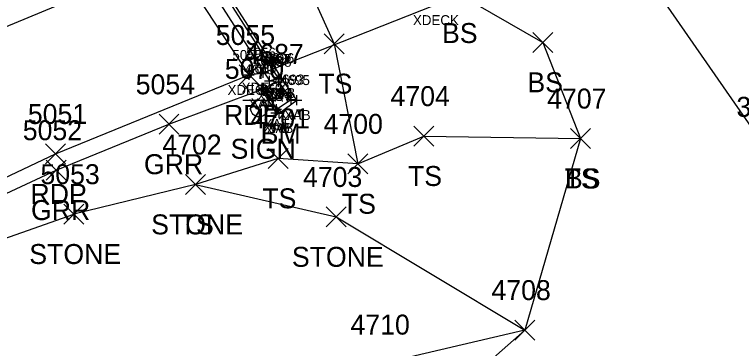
# Model space of a CAD drawing. Extents: x 1505656 to 1508446, y 700805 to 703031.
# Drawn here: x 1506411.5 to 1506484.4, y 701736.4 to 701769.8 of the extents above; entities that cross this region are included whole.
import ezdxf

# ---------------------------------------------------------------- set-up
doc = ezdxf.new("R2010")
doc.units = 0
for name, color, linetype in [('B_A', 7, 'Continuous'), ('B_I', 7, 'Continuous'), ('B_TIC', 7, 'Continuous'), ('BELB', 7, 'Continuous'), ('BSE', 7, 'Continuous'), ('BSUBM', 7, 'Continuous'), ('C_A', 7, 'Continuous'), ('C_I', 7, 'Continuous'), ('CPBM', 7, 'Continuous'), ('L_A', 7, 'Continuous'), ('L_I', 7, 'Continuous'), ('L_TIC', 7, 'Continuous'), ('LASF', 7, 'Continuous'), ('LELB', 7, 'Continuous'), ('P_A', 7, 'Continuous'), ('P_I', 7, 'Continuous'), ('P_TIC', 7, 'Continuous'), ('PET', 7, 'Continuous'), ('PRC', 7, 'Continuous'), ('R_A', 7, 'Continuous'), ('R_I', 7, 'Continuous'), ('R_TIC', 7, 'Continuous'), ('RGR', 7, 'Continuous'), ('S_A', 7, 'Continuous'), ('S_I', 7, 'Continuous'), ('SSGN', 7, 'Continuous')]:
    doc.layers.add(name, color=color, linetype=linetype)

msp = doc.modelspace()

# ---------------------------------------------------------------- linework, layer by layer
at = {"layer": 'B_TIC'}
for p, q in [((1506436.462, 701764.022), (1506436.538, 701764.022)), ((1506435.046, 701763.8), (1506435.121, 701763.8)), ((1506437.091, 701763.195), (1506437.166, 701763.195)), ((1506437.091, 701763.195), (1506437.166, 701763.195)), ((1506437.986, 701763.119), (1506438.061, 701763.119)), ((1506437.986, 701763.119), (1506438.061, 701763.119)), ((1506438.001, 701763.413), (1506438.076, 701763.413)), ((1506438.29, 701763.479), (1506438.366, 701763.479)), ((1506438.29, 701763.479), (1506438.366, 701763.479)), ((1506436.496, 701762.473), (1506436.571, 701762.473)), ((1506436.283, 701762.354), (1506436.358, 701762.354)), ((1506439.263, 701761.34), (1506439.338, 701761.34)), ((1506439.263, 701761.34), (1506439.338, 701761.34)), ((1506439.827, 701761.285), (1506439.903, 701761.285)), ((1506437.795, 701760.382), (1506437.871, 701760.382)), ((1506437.739, 701760.014), (1506437.814, 701760.014)), ((1506438.082, 701759.972), (1506438.158, 701759.972))]:
    msp.add_line(p, q, dxfattribs=at)
for points in [[(1506435.042, 701763.3), (1506435.042, 701764.3)], [(1506435.959, 701764.022), (1506436.959, 701764.022)], [(1506436.459, 701763.522), (1506436.459, 701764.522)], [(1506437.997, 701762.913), (1506437.997, 701763.913)], [(1506438.287, 701762.979), (1506438.287, 701763.979)], [(1506438.287, 701762.979), (1506438.287, 701763.979)], [(1506434.542, 701763.8), (1506435.542, 701763.8)], [(1506436.587, 701763.195), (1506437.587, 701763.195)], [(1506436.587, 701763.195), (1506437.587, 701763.195)], [(1506437.087, 701762.695), (1506437.087, 701763.695)], [(1506437.087, 701762.695), (1506437.087, 701763.695)], [(1506437.482, 701763.119), (1506438.482, 701763.119)], [(1506437.482, 701763.119), (1506438.482, 701763.119)], [(1506437.497, 701763.413), (1506438.497, 701763.413)], [(1506437.787, 701763.479), (1506438.787, 701763.479)], [(1506437.787, 701763.479), (1506438.787, 701763.479)], [(1506437.982, 701762.619), (1506437.982, 701763.619)], [(1506437.982, 701762.619), (1506437.982, 701763.619)], [(1506435.993, 701762.473), (1506436.993, 701762.473)], [(1506436.279, 701761.854), (1506436.279, 701762.854)], [(1506436.493, 701761.973), (1506436.493, 701762.973)], [(1506435.779, 701762.354), (1506436.779, 701762.354)], [(1506439.259, 701760.84), (1506439.259, 701761.84)], [(1506439.259, 701760.84), (1506439.259, 701761.84)], [(1506439.824, 701760.785), (1506439.824, 701761.785)], [(1506438.759, 701761.34), (1506439.759, 701761.34)], [(1506438.759, 701761.34), (1506439.759, 701761.34)], [(1506439.324, 701761.285), (1506440.324, 701761.285)], [(1506437.292, 701760.382), (1506438.292, 701760.382)], [(1506437.735, 701759.514), (1506437.735, 701760.514)], [(1506437.792, 701759.882), (1506437.792, 701760.882)], [(1506438.079, 701759.472), (1506438.079, 701760.472)], [(1506437.235, 701760.014), (1506438.235, 701760.014)], [(1506437.579, 701759.972), (1506438.579, 701759.972)]]:
    msp.add_lwpolyline(points, dxfattribs=at)
at = {"layer": 'BELB'}
msp.add_lwpolyline([(1506435.042, 701763.8), (1506436.459, 701764.022), (1506453.641, 701770.788), (1506478.422, 701779.253), (1506513.703, 701789.722)], dxfattribs=at)
at = {"layer": 'BSE'}
for points in [[(1506420.411, 701789.245), (1506421.192, 701789.627), (1506437.997, 701763.413), (1506437.087, 701763.195)], [(1506420.411, 701789.245), (1506437.087, 701763.195)]]:
    msp.add_lwpolyline(points, dxfattribs=at)
at = {"layer": 'BSUBM'}
for points in [[(1506418.568, 701790.342), (1506417.117, 701791.811), (1506419.65, 701792.903), (1506421.312, 701789.938), (1506438.287, 701763.479)], [(1506436.279, 701762.354), (1506437.735, 701760.014), (1506438.079, 701759.972), (1506439.824, 701761.285), (1506438.287, 701763.479)], [(1506437.982, 701763.119), (1506436.493, 701762.473), (1506437.792, 701760.382), (1506439.259, 701761.34)], [(1506437.982, 701763.119), (1506439.259, 701761.34)]]:
    msp.add_lwpolyline(points, dxfattribs=at)
at = {"layer": 'CPBM'}
for p, q in [((1506437.387, 701761.405), (1506437.387, 701762.405)), ((1506437.387, 701762.405), (1506438.387, 701762.405)), ((1506438.387, 701762.405), (1506438.387, 701761.405)), ((1506437.889, 701761.905), (1506437.889, 701761.905)), ((1506437.889, 701761.905), (1506437.889, 701761.905)), ((1506438.387, 701761.405), (1506437.387, 701761.405))]:
    msp.add_line(p, q, dxfattribs=at)
at = {"layer": 'L_TIC'}
for points in [[(1506442.579, 701765.922), (1506444.579, 701767.922)], [(1506444.579, 701765.922), (1506442.579, 701767.922)], [(1506463.526, 701766.062), (1506465.526, 701768.062)], [(1506465.526, 701766.062), (1506463.526, 701768.062)], [(1506451.576, 701756.678), (1506453.576, 701758.678)], [(1506453.576, 701756.678), (1506451.576, 701758.678)], [(1506467.287, 701756.431), (1506469.287, 701758.431)], [(1506469.287, 701756.431), (1506467.287, 701758.431)], [(1506467.287, 701756.431), (1506469.287, 701758.431)], [(1506469.287, 701756.431), (1506467.287, 701758.431)], [(1506436.965, 701754.44), (1506438.965, 701756.44)], [(1506438.965, 701754.44), (1506436.965, 701756.44)], [(1506444.943, 701753.895), (1506446.943, 701755.895)], [(1506446.943, 701753.895), (1506444.943, 701755.895)], [(1506444.943, 701753.895), (1506446.943, 701755.895)], [(1506446.943, 701753.895), (1506444.943, 701755.895)], [(1506428.678, 701751.829), (1506430.678, 701753.829)], [(1506430.678, 701751.829), (1506428.678, 701753.829)], [(1506428.678, 701751.829), (1506430.678, 701753.829)], [(1506430.678, 701751.829), (1506428.678, 701753.829)], [(1506428.678, 701751.829), (1506430.678, 701753.829)], [(1506430.678, 701751.829), (1506428.678, 701753.829)], [(1506416.454, 701748.861), (1506418.454, 701750.861)], [(1506418.454, 701748.861), (1506416.454, 701750.861)], [(1506416.454, 701748.861), (1506418.454, 701750.861)], [(1506418.454, 701748.861), (1506416.454, 701750.861)], [(1506442.794, 701748.581), (1506444.794, 701750.581)], [(1506444.794, 701748.581), (1506442.794, 701750.581)], [(1506461.702, 701737.246), (1506463.702, 701739.246)], [(1506463.702, 701737.246), (1506461.702, 701739.246)], [(1506461.702, 701737.246), (1506463.702, 701739.246)], [(1506463.702, 701737.246), (1506461.702, 701739.246)]]:
    msp.add_lwpolyline(points, dxfattribs=at)
at = {"layer": 'LASF'}
for points in [[(1506429.678, 701752.829), (1506443.794, 701749.581), (1506462.702, 701738.246), (1506448, 701734.792), (1506439.124, 701730.659), (1506414.696, 701723.702), (1506383.006, 701711.364), (1506356.511, 701697.302), (1506322.231, 701673.417), (1506294.027, 701680.479), (1506288.733, 701684.493), (1506312.049, 701697.87), (1506364.791, 701726.476), (1506396.556, 701742.509), (1506417.454, 701749.861)], [(1506429.678, 701752.829), (1506417.454, 701749.861)]]:
    msp.add_lwpolyline(points, dxfattribs=at)
at = {"layer": 'LELB'}
for points in [[(1506448.558, 701811.949), (1506454.309, 701802.843), (1506461.237, 701791.842), (1506465.54, 701785.126), (1506473.999, 701774.986), (1506486.784, 701756.607)], [(1506313.579, 701798.313), (1506329.628, 701800.267), (1506343.194, 701794.26), (1506360.998, 701784.718), (1506379.684, 701792.884), (1506403.157, 701804.045), (1506415.959, 701807.446), (1506430.337, 701803.305), (1506438.861, 701796.519), (1506455.957, 701771.996), (1506464.526, 701767.062), (1506468.287, 701757.431), (1506462.702, 701738.246), (1506453.058, 701729.727), (1506439.124, 701730.659)], [(1506420.543, 701793.191), (1506423.474, 701792.421), (1506432.727, 701790.858), (1506443.579, 701766.922), (1506445.943, 701754.895), (1506452.576, 701757.678), (1506468.287, 701757.431)], [(1506445.943, 701754.895), (1506437.965, 701755.44), (1506429.678, 701752.829)]]:
    msp.add_lwpolyline(points, dxfattribs=at)
at = {"layer": 'P_TIC'}
for points in [[(1506434.042, 701762.8), (1506436.042, 701764.8)], [(1506436.042, 701762.8), (1506434.042, 701764.8)], [(1506414.623, 701754.889), (1506416.623, 701756.889)], [(1506416.623, 701754.889), (1506414.623, 701756.889)]]:
    msp.add_lwpolyline(points, dxfattribs=at)
at = {"layer": 'PET'}
msp.add_lwpolyline([(1505992.817, 701526.624), (1506019.676, 701536.958), (1506041.116, 701547.384), (1506078.94, 701568.615), (1506107.142, 701585.715), (1506155.421, 701613.403), (1506197.612, 701637.132), (1506235.983, 701659.239), (1506270.791, 701679.063), (1506309.699, 701700.773), (1506363.103, 701730.014), (1506394.976, 701746.14), (1506415.623, 701755.889), (1506435.042, 701763.8), (1506427.314, 701775.566), (1506419.65, 701788.001)], dxfattribs=at)
at = {"layer": 'PRC'}
msp.add_lwpolyline([(1505987.003, 701541.071), (1506027.822, 701560.696), (1506054.365, 701574.523), (1506099.991, 701598.76), (1506149.976, 701626.577), (1506191.412, 701650.145), (1506228.115, 701670.573), (1506265.762, 701691.976), (1506306.452, 701715.073), (1506355.448, 701742.047), (1506388.918, 701758.929), (1506408.16, 701767.632), (1506427.314, 701775.566)], dxfattribs=at)
at = {"layer": 'R_TIC'}
for points in [[(1506426.009, 701757.86), (1506428.009, 701759.86)], [(1506428.009, 701757.86), (1506426.009, 701759.86)], [(1506414.681, 701753.264), (1506416.681, 701755.264)], [(1506416.681, 701753.264), (1506414.681, 701755.264)]]:
    msp.add_lwpolyline(points, dxfattribs=at)
at = {"layer": 'RGR'}
for points in [[(1506427.009, 701758.86), (1506436.279, 701762.354)], [(1506085.731, 701568.293), (1506107.536, 701584.715), (1506155.805, 701612.355), (1506198.197, 701636.56), (1506236.662, 701658.363), (1506270.986, 701677.916), (1506310.509, 701699.403), (1506363.656, 701728.976), (1506395.736, 701744.988), (1506415.681, 701754.264), (1506427.009, 701758.86)]]:
    msp.add_lwpolyline(points, dxfattribs=at)
at = {"layer": 'SSGN'}
for p, q in [((1506434.407, 701761.258), (1506437.74, 701761.258)), ((1506436.053, 701760.424), (1506436.053, 701760.424))]:
    msp.add_line(p, q, dxfattribs=at)
msp.add_circle((1506436.053, 701760.424), 0.833, dxfattribs=at)

# ---------------------------------------------------------------- texts
at = {"layer": 'B_A'}
for s, p in [('XDECK', (1506451.483, 701768.788)), ('XDECK', (1506432.885, 701761.8)), ('XDECK', (1506434.301, 701762.022)), ('XBS', (1506436.737, 701761.413)), ('XAB', (1506437.007, 701761.479)), ('XAB', (1506437.007, 701761.479)), ('XBS', (1506435.828, 701761.195)), ('XBS', (1506435.828, 701761.195)), ('XAT', (1506436.687, 701761.119)), ('XAT', (1506436.687, 701761.119)), ('XAB', (1506435, 701760.354)), ('XAT', (1506435.197, 701760.473)), ('XAT', (1506437.964, 701759.34)), ('XAT', (1506437.964, 701759.34)), ('XAB', (1506438.544, 701759.285)), ('XAB', (1506436.456, 701758.014)), ('XAT', (1506436.496, 701758.382)), ('XAB', (1506436.799, 701757.972))]:
    msp.add_text(s, height=1, dxfattribs=at).set_placement(p)
at = {"layer": 'B_I'}
for s, p in [('5055', (1506433.373, 701765.3)), ('5056', (1506434.762, 701765.522)), ('4698', (1506435.434, 701764.695)), ('4698', (1506435.434, 701764.695)), ('4688', (1506436.329, 701764.619)), ('4688', (1506436.329, 701764.619)), ('4697', (1506436.344, 701764.913)), ('4696', (1506436.606, 701764.979)), ('4696', (1506436.606, 701764.979)), ('4690', (1506434.583, 701763.854)), ('4689', (1506434.835, 701763.973)), ('4693', (1506437.606, 701762.84)), ('4693', (1506437.606, 701762.84)), ('4695', (1506438.17, 701762.785)), ('4692', (1506436.138, 701761.882)), ('4691', (1506436.365, 701761.514)), ('4694', (1506436.425, 701761.472))]:
    msp.add_text(s, height=1, dxfattribs=at).set_placement(p)
at = {"layer": 'C_A'}
msp.add_text('BM', height=2, dxfattribs=at).set_placement((1506436.204, 701756.905))
at = {"layer": 'C_I'}
msp.add_text('4687', height=2, dxfattribs=at).set_placement((1506434.582, 701764.905))
at = {"layer": 'L_A'}
for s, p in [('BS', (1506454.398, 701766.996)), ('TS', (1506441.988, 701761.922)), ('BS', (1506462.967, 701762.062)), ('TS', (1506450.985, 701752.678)), ('TS', (1506466.697, 701752.431)), ('BS', (1506466.728, 701752.431)), ('TS', (1506436.374, 701750.44)), ('TS', (1506444.353, 701749.895)), ('TS', (1506444.353, 701749.895)), ('STONE', (1506425.221, 701747.829)), ('STONE', (1506425.221, 701747.829)), ('TS', (1506428.088, 701747.829)), ('STONE', (1506412.997, 701744.861)), ('STONE', (1506412.997, 701744.861)), ('STONE', (1506439.337, 701744.581))]:
    msp.add_text(s, height=2, dxfattribs=at).set_placement(p)
at = {"layer": 'L_I'}
for s, p in [('4704', (1506449.237, 701760.678)), ('4707', (1506464.948, 701760.431)), ('4707', (1506464.948, 701760.431)), ('3001', (1506483.933, 701759.607)), ('4701', (1506435.193, 701758.44)), ('4700', (1506442.518, 701757.895)), ('4700', (1506442.518, 701757.895)), ('4702', (1506426.34, 701755.829)), ('4702', (1506426.34, 701755.829)), ('4702', (1506426.34, 701755.829)), ('5053', (1506414.115, 701752.861)), ('5053', (1506414.115, 701752.861)), ('4703', (1506440.455, 701752.581)), ('4708', (1506459.363, 701741.246)), ('4708', (1506459.363, 701741.246)), ('4710', (1506445.22, 701737.792))]:
    msp.add_text(s, height=2, dxfattribs=at).set_placement(p)
at = {"layer": 'P_A'}
for p in [(1506432.531, 701758.8), (1506413.111, 701750.889)]:
    msp.add_text('RDP', height=2, dxfattribs=at).set_placement(p)
at = {"layer": 'P_I'}
for s, p in [('5055', (1506431.704, 701766.8)), ('5051', (1506412.851, 701758.889))]:
    msp.add_text(s, height=2, dxfattribs=at).set_placement(p)
at = {"layer": 'R_A'}
for p in [(1506424.497, 701753.86), (1506413.169, 701749.264)]:
    msp.add_text('GRR', height=2, dxfattribs=at).set_placement(p)
at = {"layer": 'R_I'}
for s, p in [('5054', (1506423.671, 701761.86)), ('5052', (1506412.342, 701757.264))]:
    msp.add_text(s, height=2, dxfattribs=at).set_placement(p)
at = {"layer": 'S_A'}
msp.add_text('SIGN', height=2, dxfattribs=at).set_placement((1506433.191, 701755.404))
at = {"layer": 'S_I'}
msp.add_text('5070', height=2, dxfattribs=at).set_placement((1506432.609, 701763.404))

doc.saveas('drawing.dxf')
